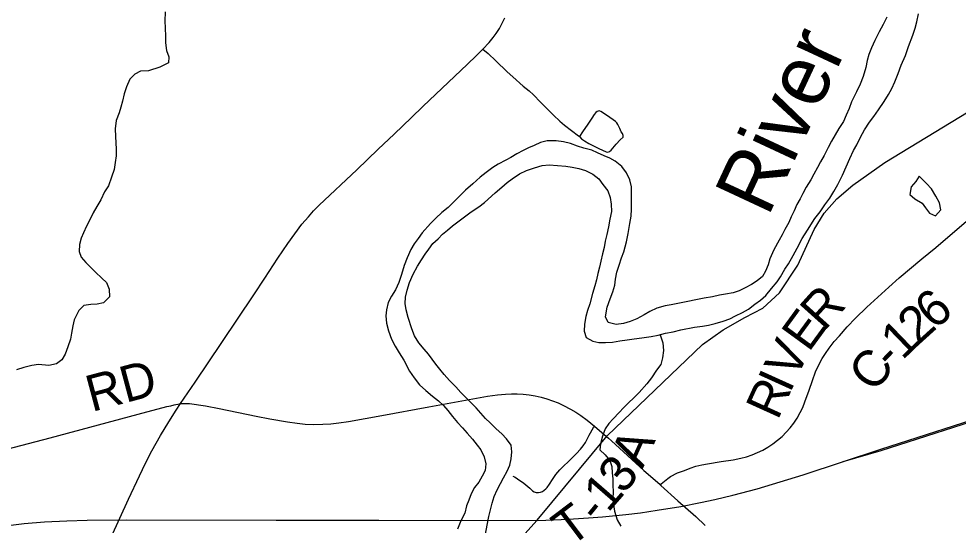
# Model space of a CAD drawing. Extents: x 0 to 34, y 0 to 22.
# Drawn here: x 25.461 to 26.931, y 18.646 to 19.439 of the extents above; entities that cross this region are included whole.
import ezdxf

# ---------------------------------------------------------------- set-up
doc = ezdxf.new("R2010")
doc.units = 0
for name, color, linetype in [('GM_X_County_Road', 7, 'Continuous'), ('GM_X_County_Road_Text', 7, 'Continuous'), ('GM_X_Major_River', 7, 'Continuous'), ('GM_X_Minor_Lake', 7, 'Continuous'), ('GM_X_Minor_River', 7, 'Continuous'), ('GM_X_Minor_River_Text', 7, 'Continuous'), ('GM_X_Rail_Line', 7, 'Continuous'), ('GM_X_State_Route', 7, 'Continuous'), ('GM_X_Township_Road', 7, 'Continuous'), ('GM_X_Township_Road_Text', 7, 'Continuous')]:
    doc.layers.add(name, color=color, linetype=linetype)

msp = doc.modelspace()

# ---------------------------------------------------------------- linework, layer by layer
at = {"layer": 'GM_X_County_Road'}
for points in [[(26.7033, 18.8724), (26.7078, 18.8857), (26.7129, 18.8968), (26.7185, 18.9069), (26.7235, 18.9145), (26.7291, 18.9231), (26.7372, 18.9332), (26.7455, 18.9423), (26.7576, 18.9563), (26.7706, 18.9697), (26.7884, 18.987), (26.8225, 19.0187), (26.8389, 19.0329), (26.8745, 19.0628), (26.8961, 19.0805), (26.9479, 19.1251)], [(26.4645, 18.7094), (26.4662, 18.7107), (26.4766, 18.7187), (26.481, 18.7219), (26.4919, 18.7277), (26.503, 18.7317), (26.5117, 18.7352), (26.5206, 18.738), (26.5297, 18.7403), (26.5389, 18.7421), (26.5604, 18.7453), (26.5788, 18.748), (26.5909, 18.7505), (26.5999, 18.7529), (26.6086, 18.7559), (26.6172, 18.7594), (26.6255, 18.7635), (26.6335, 18.7681), (26.6412, 18.7732), (26.6486, 18.7788), (26.6556, 18.7849), (26.6622, 18.7914), (26.6684, 18.7982), (26.6742, 18.8055), (26.679, 18.8133), (26.6841, 18.8224), (26.6881, 18.83), (26.6911, 18.8391), (26.6982, 18.8573), (26.7033, 18.8724)], [(25.7141, 18.8362), (25.7207, 18.8366), (25.728, 18.8362), (25.753, 18.8325), (25.7745, 18.8285), (25.8324, 18.8165), (25.8537, 18.8122), (25.8813, 18.8074), (25.8967, 18.8053), (25.909, 18.8042), (25.9214, 18.8037), (25.9369, 18.8039), (25.9493, 18.8047), (25.9616, 18.806), (25.977, 18.8082), (26.029, 18.8175), (26.1026, 18.831), (26.1945, 18.8477), (26.2099, 18.85), (26.2224, 18.8512), (26.2318, 18.8516), (26.2411, 18.8515), (26.2505, 18.8508), (26.2598, 18.8497), (26.2691, 18.8481), (26.2783, 18.8461), (26.2873, 18.8436), (26.2962, 18.8406), (26.305, 18.8372), (26.3135, 18.8333), (26.3246, 18.8276), (26.3327, 18.8228), (26.3405, 18.8176), (26.3506, 18.8102), (26.3619, 18.801)], [(24.9293, 18.6462), (24.9343, 18.6466), (24.9467, 18.6471), (24.984, 18.6472), (24.9932, 18.6475), (24.9993, 18.6482), (25.0084, 18.6498), (25.0265, 18.6542), (25.2006, 18.7006), (25.2664, 18.7187), (25.3296, 18.735), (25.3597, 18.7428), (25.4196, 18.7589), (25.5097, 18.7824), (25.6476, 18.8196), (25.6927, 18.8316), (25.6989, 18.8329), (25.7041, 18.8345), (25.7124, 18.8359), (25.7141, 18.8362)], [(26.3619, 18.801), (26.3627, 18.8003), (26.384, 18.782), (26.3886, 18.7779), (26.4391, 18.7317), (26.4568, 18.7165), (26.4645, 18.7094)], [(26.4645, 18.7094), (26.4658, 18.7082), (26.4923, 18.684), (26.5203, 18.6596), (26.5354, 18.6455)]]:
    msp.add_lwpolyline(points, dxfattribs=at)
at = {"layer": 'GM_X_Major_River'}
for points in [[(26.3769, 19.0808), (26.3743, 19.0705), (26.3718, 19.0591), (26.3695, 19.0496), (26.3673, 19.0397), (26.3651, 19.0298), (26.3625, 19.0206), (26.3588, 19.0084), (26.3544, 18.9924), (26.351, 18.9818), (26.3484, 18.9723), (26.3462, 18.9605), (26.3455, 18.9498), (26.349, 18.9396), (26.3593, 18.9339), (26.3688, 18.9317), (26.3791, 18.9318), (26.3901, 18.9326), (26.4015, 18.9342), (26.4129, 18.9362), (26.4239, 18.9378), (26.436, 18.939), (26.4505, 18.941), (26.4618, 18.9433), (26.4732, 18.9464), (26.485, 18.9488), (26.4971, 18.9519), (26.5183, 18.9558), (26.5309, 18.9574), (26.5404, 18.959), (26.551, 18.9614), (26.5635, 18.9653), (26.5737, 18.9691), (26.5828, 18.9734), (26.5938, 18.9788), (26.6029, 18.9838), (26.6131, 18.9918), (26.6218, 18.9979), (26.6301, 19.0052), (26.6391, 19.0163), (26.6478, 19.0266), (26.653, 19.0346), (26.6598, 19.0465), (26.6654, 19.0552), (26.6729, 19.0678), (26.6793, 19.0797), (26.6868, 19.0945), (26.6955, 19.1075), (26.7067, 19.1258), (26.715, 19.1362), (26.7225, 19.1472), (26.7301, 19.1579), (26.7364, 19.1682), (26.7428, 19.1793), (26.7503, 19.1938), (26.7559, 19.2068), (26.7615, 19.2197), (26.7672, 19.2327), (26.7724, 19.2415), (26.7784, 19.2533), (26.7848, 19.2647), (26.7923, 19.2766), (26.7991, 19.2857), (26.8066, 19.296), (26.8152, 19.309), (26.822, 19.3201), (26.8273, 19.3296), (26.8321, 19.3399), (26.8374, 19.3529), (26.8422, 19.3658), (26.8486, 19.3811), (26.8534, 19.3952), (26.8601, 19.4131), (26.8638, 19.4238), (26.8664, 19.4341), (26.869, 19.4462)], [(26.8197, 19.441), (26.814, 19.4299), (26.8073, 19.4181), (26.8009, 19.4047), (26.7957, 19.3933), (26.7916, 19.3826), (26.789, 19.3735), (26.7868, 19.3625), (26.7823, 19.3484), (26.7778, 19.3362), (26.7718, 19.3243), (26.7643, 19.3087), (26.7606, 19.298), (26.7561, 19.2877), (26.7516, 19.2778), (26.7445, 19.2671), (26.7385, 19.2572), (26.7329, 19.2469), (26.7276, 19.2374), (26.7216, 19.2248), (26.7156, 19.2149), (26.7111, 19.2057), (26.7051, 19.1954), (26.7006, 19.1866), (26.6935, 19.1752), (26.6882, 19.1653), (26.6837, 19.1569), (26.6788, 19.1477), (26.6744, 19.1378), (26.6699, 19.1287), (26.6661, 19.1195), (26.6601, 19.1088), (26.6556, 19.1004), (26.6511, 19.092), (26.6429, 19.0768), (26.6365, 19.063), (26.6339, 19.0535), (26.6298, 19.0436), (26.6249, 19.0352), (26.6166, 19.0283), (26.6075, 19.0229), (26.5977, 19.0176), (26.5882, 19.0129), (26.5788, 19.0098), (26.567, 19.0075), (26.5575, 19.0059), (26.5465, 19.0035), (26.5336, 19.0012)], [(26.5336, 19.0012), (26.5207, 18.9988), (26.5078, 18.9961), (26.4976, 18.9937), (26.482, 18.991), (26.4725, 18.9894), (26.4593, 18.9855), (26.4483, 18.9805), (26.4396, 18.9751), (26.4282, 18.969), (26.418, 18.9647), (26.4074, 18.9616), (26.3956, 18.96), (26.3834, 18.963), (26.3792, 18.9721), (26.3818, 18.9873), (26.3862, 19.0003), (26.3907, 19.0113), (26.3937, 19.0216), (26.3947, 19.0311), (26.397, 19.0418), (26.4003, 19.0528), (26.4044, 19.0642), (26.4081, 19.0738), (26.4118, 19.0894), (26.4144, 19.1027), (26.4173, 19.1179), (26.4191, 19.1297), (26.4198, 19.1404), (26.4197, 19.1518), (26.42, 19.164), (26.42, 19.1754), (26.4172, 19.1867), (26.4118, 19.1977), (26.4045, 19.2072), (26.3942, 19.2155), (26.3858, 19.2204), (26.3771, 19.2241), (26.3668, 19.229), (26.3576, 19.2328), (26.3451, 19.2361), (26.3352, 19.2391), (26.3241, 19.2432), (26.3135, 19.2458), (26.3017, 19.2476), (26.2876, 19.2475), (26.2774, 19.2448), (26.2676, 19.2405), (26.2588, 19.2367), (26.2501, 19.2324), (26.2403, 19.2271), (26.2312, 19.2217), (26.2229, 19.2171), (26.2112, 19.2109), (26.2028, 19.2059), (26.1926, 19.1982), (26.1828, 19.1906), (26.1715, 19.1802), (26.1602, 19.1703), (26.15, 19.1603), (26.1409, 19.1512), (26.1326, 19.1431), (26.1232, 19.1355), (26.1134, 19.1263), (26.1051, 19.1182), (26.0922, 19.1033), (26.0858, 19.0949), (26.0798, 19.0865), (26.0746, 19.0774), (26.0686, 19.0644), (26.0641, 19.0526), (26.06, 19.0385), (26.0555, 19.0259), (26.0503, 19.0145), (26.0439, 19.0045), (26.0387, 18.9946), (26.0365, 18.9832), (26.0354, 18.9737), (26.0362, 18.9623), (26.0394, 18.9501), (26.0444, 18.9369), (26.0498, 18.9259), (26.0559, 18.9157), (26.0632, 18.9043), (26.0725, 18.8872), (26.0794, 18.8766), (26.0882, 18.8657), (26.0981, 18.8566), (26.1084, 18.8476), (26.1176, 18.8404), (26.1256, 18.8332), (26.1325, 18.8253), (26.1398, 18.8162), (26.1475, 18.8067), (26.1551, 18.798), (26.1624, 18.7901), (26.1712, 18.7807), (26.1785, 18.7712), (26.1842, 18.7636), (26.1893, 18.753), (26.192, 18.742)], [(26.1912, 18.6317), (26.1938, 18.6458), (26.1964, 18.6592), (26.1989, 18.6698), (26.2019, 18.6805), (26.2049, 18.6908), (26.2097, 18.7011), (26.2146, 18.711), (26.2195, 18.7201), (26.2251, 18.7304), (26.2292, 18.74), (26.2314, 18.7495), (26.2325, 18.7609), (26.2313, 18.7712), (26.2244, 18.781), (26.2167, 18.7889), (26.2079, 18.7969), (26.1984, 18.8063), (26.1915, 18.8131), (26.1838, 18.8214), (26.1766, 18.8294), (26.1693, 18.8369), (26.1609, 18.8452), (26.1528, 18.8535), (26.1448, 18.8622), (26.1349, 18.8724), (26.1268, 18.8815), (26.1199, 18.8902), (26.1134, 18.8981), (26.1077, 18.9057), (26.1019, 18.9137), (26.0954, 18.9212), (26.087, 18.9314), (26.0804, 18.9424), (26.0758, 18.953), (26.07, 18.9712), (26.0669, 18.983), (26.0653, 18.9929), (26.066, 19.0028), (26.0685, 19.0138), (26.0723, 19.0256), (26.0779, 19.0386), (26.085, 19.0512), (26.091, 19.0615), (26.0966, 19.0699), (26.1027, 19.0779), (26.1091, 19.0867), (26.117, 19.094), (26.1242, 19.1012), (26.1317, 19.1078), (26.1396, 19.1143), (26.148, 19.1208), (26.1585, 19.1288), (26.1691, 19.1365), (26.1809, 19.1442), (26.1895, 19.1511), (26.2065, 19.1664), (26.2171, 19.1752), (26.2254, 19.1821), (26.233, 19.1882), (26.2443, 19.1959), (26.2553, 19.2013), (26.2678, 19.2052), (26.2799, 19.2087), (26.2909, 19.2099), (26.3042, 19.2088), (26.3168, 19.2078), (26.3271, 19.2063), (26.3373, 19.2045), (26.348, 19.2011), (26.3594, 19.1955), (26.3686, 19.188), (26.3751, 19.1793), (26.3828, 19.1694), (26.3866, 19.1588), (26.3882, 19.1482), (26.3883, 19.1368), (26.3861, 19.125), (26.3839, 19.1128), (26.3813, 19.101), (26.3788, 19.0903), (26.3769, 19.0808)], [(26.192, 18.742), (26.1909, 18.7314), (26.186, 18.7226), (26.1808, 18.713), (26.174, 18.7046), (26.1688, 18.6951), (26.165, 18.6848), (26.1613, 18.676), (26.1587, 18.6646), (26.1527, 18.6528), (26.1475, 18.6398)]]:
    msp.add_lwpolyline(points, dxfattribs=at)
at = {"layer": 'GM_X_Minor_Lake'}
for points in [[(26.87, 19.1923), (26.8651, 19.1839), (26.8576, 19.1755), (26.8558, 19.1633), (26.8634, 19.1569), (26.8746, 19.1502)], [(26.8746, 19.1502), (26.8802, 19.1429), (26.8864, 19.1342), (26.8955, 19.1301), (26.9042, 19.1393), (26.9018, 19.1507), (26.8964, 19.1609), (26.8895, 19.1722), (26.8815, 19.1809), (26.87, 19.1923)]]:
    msp.add_lwpolyline(points, dxfattribs=at)
at = {"layer": 'GM_X_Minor_River'}
for points in [[(25.6898, 19.4494), (25.6895, 19.435), (25.6896, 19.4247), (25.6905, 19.411), (25.6902, 19.4011), (25.6918, 19.389), (25.6956, 19.3791), (25.6949, 19.3696), (25.6817, 19.3627), (25.6635, 19.3572), (25.6513, 19.3564), (25.6426, 19.3518), (25.6347, 19.3441), (25.6291, 19.3319), (25.6257, 19.3212), (25.6232, 19.3098), (25.6202, 19.3003), (25.6176, 19.2912), (25.6131, 19.2793), (25.6117, 19.2664), (25.6121, 19.2542), (25.6126, 19.2444), (25.613, 19.2345), (25.6131, 19.2242), (25.6117, 19.2136), (25.6102, 19.2029), (25.6058, 19.1907), (25.6009, 19.177), (25.5949, 19.1675), (25.5889, 19.1552), (25.5829, 19.1446), (25.5769, 19.1346), (25.5724, 19.1251), (25.5668, 19.114), (25.5619, 19.1037), (25.5582, 19.095), (25.556, 19.0851), (25.5553, 19.0744), (25.5584, 19.0653), (25.5656, 19.057), (25.5729, 19.0498), (25.5806, 19.0419), (25.5905, 19.0328), (25.5978, 19.026), (25.602, 19.0154), (25.6029, 19.0036), (25.5934, 18.9937), (25.5836, 18.9917), (25.5737, 18.9913), (25.5623, 18.9897), (25.5548, 18.9817), (25.5473, 18.9675), (25.5454, 18.958), (25.5432, 18.9466), (25.5414, 18.9371), (25.5377, 18.9253), (25.5332, 18.9135), (25.5283, 18.9047), (25.5196, 18.8986), (25.5075, 18.8958), (25.4915, 18.8976), (25.4809, 18.8956), (25.4688, 18.8925), (25.457, 18.889)], [(26.4646, 18.9441), (26.4688, 18.9312), (26.47, 18.9194), (26.4685, 18.908), (26.4659, 18.8973), (26.4592, 18.8886), (26.4509, 18.8767), (26.4441, 18.8672), (26.4317, 18.8534), (26.4234, 18.8454), (26.4151, 18.8373), (26.4075, 18.8297), (26.4004, 18.8224), (26.3909, 18.8125), (26.3842, 18.8048), (26.3785, 18.7968), (26.3744, 18.785), (26.3711, 18.7732), (26.3704, 18.7637), (26.3788, 18.7561), (26.3857, 18.747), (26.3888, 18.7379), (26.3896, 18.7277), (26.3905, 18.7182), (26.3905, 18.7083), (26.391, 18.698), (26.3907, 18.6874), (26.3915, 18.6779), (26.3931, 18.668), (26.3974, 18.6543), (26.4031, 18.6441)]]:
    msp.add_lwpolyline(points, dxfattribs=at)
at = {"layer": 'GM_X_Rail_Line'}
for points in [[(26.2721, 18.6539), (26.382, 18.7855), (26.5308, 18.9287), (26.5636, 18.9517), (26.5975, 18.9712), (26.6256, 18.9858), (26.6517, 19.0097), (26.68, 19.0529), (26.7059, 19.1086), (26.7212, 19.1345), (26.7411, 19.1567), (26.7663, 19.1784), (26.8166, 19.2134), (27.0892, 19.3796)], [(26.7512, 18.7455), (26.8108, 18.7626), (26.996, 18.8223), (27.0715, 18.8469), (27.3783, 18.9469), (27.6239, 19.0265), (27.7632, 19.0718), (27.9999, 19.1459), (28.232, 19.225), (28.4581, 19.2964), (28.5404, 19.3236)], [(25.448, 18.646), (25.4691, 18.6484), (25.5008, 18.6511), (25.5358, 18.6529), (25.5676, 18.6538), (25.6288, 18.654), (25.8636, 18.6539), (26.0241, 18.6535), (26.2723, 18.6534), (26.2857, 18.6539), (26.3097, 18.6547), (26.3289, 18.6556), (26.3523, 18.6572), (26.3742, 18.6589), (26.4112, 18.6626), (26.4341, 18.6654), (26.4598, 18.6692), (26.4969, 18.6753), (26.528, 18.6815), (26.5501, 18.6862), (26.5786, 18.6928), (26.6167, 18.7028), (26.6886, 18.7248), (26.81, 18.7649), (26.9952, 18.8246)], [(25.8092, 17.6202), (25.8125, 17.6729), (25.8001, 17.7175), (25.7853, 17.7508), (25.7595, 17.783), (25.7274, 17.812), (25.694, 17.8417), (25.6743, 17.8827), (25.6651, 17.9153), (25.663, 17.9613), (25.6725, 18.0068), (25.6949, 18.043), (25.7231, 18.0787), (25.7601, 18.1304), (25.8168, 18.1885), (25.8808, 18.2354), (25.9321, 18.2851), (25.9648, 18.3239), (26.0295, 18.4075), (26.0661, 18.442), (26.1093, 18.4741), (26.1445, 18.5117), (26.2721, 18.6539)]]:
    msp.add_lwpolyline(points, dxfattribs=at)
at = {"layer": 'GM_X_State_Route'}
msp.add_lwpolyline([(25.6055, 18.6271), (25.6323, 18.6866), (25.6495, 18.7232), (25.659, 18.7428), (25.6691, 18.762), (25.6827, 18.7864), (25.6955, 18.8077), (25.7072, 18.826), (25.7141, 18.8362), (25.7368, 18.8698), (25.7784, 18.9318), (25.8286, 19.0067), (25.8458, 19.0326), (25.8662, 19.0638), (25.8818, 19.0871), (25.8926, 19.1022), (25.904, 19.1169), (25.914, 19.1288), (25.9223, 19.138), (25.9311, 19.1468), (25.9897, 19.2023), (26.0235, 19.2346), (26.0482, 19.2581), (26.0752, 19.2839), (26.0931, 19.3011), (26.1631, 19.3674), (26.1765, 19.3804), (26.1871, 19.3909), (26.1971, 19.4014), (26.2031, 19.4091), (26.2079, 19.4155), (26.213, 19.4234), (26.2175, 19.4316), (26.2214, 19.4402)], dxfattribs=at)
at = {"layer": 'GM_X_Township_Road'}
for points in [[(26.1871, 19.3909), (26.1953, 19.3842), (26.2073, 19.3729), (26.2251, 19.3558), (26.2343, 19.3476), (26.2504, 19.3334), (26.2597, 19.3259), (26.2666, 19.3195), (26.2774, 19.3083), (26.2818, 19.3037), (26.2997, 19.2859), (26.3057, 19.2802), (26.3075, 19.2786), (26.3148, 19.2723), (26.3369, 19.2553), (26.3384, 19.2543)], [(26.407, 19.2558), (26.4057, 19.2589), (26.4036, 19.2619), (26.4014, 19.2671), (26.3985, 19.2729), (26.3967, 19.2759), (26.3949, 19.278), (26.3914, 19.2807), (26.3858, 19.284), (26.3746, 19.2921), (26.372, 19.2937), (26.369, 19.2943), (26.3661, 19.2936), (26.3638, 19.2917), (26.3616, 19.2886), (26.3575, 19.283), (26.3513, 19.2735), (26.3432, 19.2615), (26.3384, 19.2543)], [(26.3384, 19.2543), (26.3418, 19.2509), (26.3461, 19.2474), (26.3529, 19.2436), (26.3625, 19.2389), (26.3689, 19.2354), (26.38, 19.2305), (26.383, 19.2299), (26.3855, 19.2307), (26.3878, 19.233), (26.3958, 19.2422), (26.4021, 19.249), (26.4066, 19.2533), (26.407, 19.2558)], [(26.3241, 18.7487), (26.3338, 18.7581), (26.3402, 18.765), (26.3441, 18.7699), (26.3476, 18.7751), (26.3507, 18.7806), (26.3537, 18.7869), (26.3605, 18.7987), (26.3619, 18.801)], [(26.234, 18.7226), (26.2366, 18.7215), (26.2392, 18.7201), (26.2416, 18.7184), (26.2511, 18.7117), (26.2606, 18.704), (26.2649, 18.6998), (26.2676, 18.6981), (26.2707, 18.697), (26.2741, 18.6968), (26.2773, 18.6974), (26.2804, 18.6985), (26.2832, 18.7004), (26.2856, 18.7026), (26.2877, 18.705), (26.2913, 18.7098), (26.2964, 18.7175), (26.3016, 18.7251), (26.3074, 18.7323), (26.3117, 18.7368), (26.3227, 18.7473), (26.3241, 18.7487)]]:
    msp.add_lwpolyline(points, dxfattribs=at)

# ---------------------------------------------------------------- texts
at = {"layer": 'GM_X_County_Road_Text'}
for s, height, rotation, p in [('R', 0.0568, 48.0414, (26.7213, 18.9484)), ('6', 0.0568, 40.6831, (26.8943, 18.9503)), ('E', 0.0568, 53.8797, (26.6972, 18.9153)), ('2', 0.0568, 42.0936, (26.8686, 18.9271)), ('1', 0.0568, 43.9622, (26.8437, 18.9031)), ('V', 0.0568, 64.8964, (26.6775, 18.8725)), ('C', 0.0568, 51.2122, (26.7996, 18.8514)), ('-', 0.0568, 45.977, (26.8279, 18.8867)), ('RD', 0.05682, 14.9955, (25.5749, 18.8229)), ('I', 0.0568, 65.6271, (26.668, 18.8514)), ('R', 0.0568, 65.6277, (26.6487, 18.8089))]:
    msp.add_text(s, height=height, rotation=rotation, dxfattribs=at).set_placement(p)
at = {"layer": 'GM_X_Minor_River_Text'}
msp.add_text('River', height=0.09475, rotation=65.0032, dxfattribs=at).set_placement((26.6334, 19.1268))
at = {"layer": 'GM_X_Township_Road_Text'}
for s, rotation, p in [('A', 65.6114, (26.4372, 18.7331)), ('3', 51.6766, (26.4077, 18.6928)), ('1', 49.0346, (26.3829, 18.6642)), ('T', 37.0885, (26.3239, 18.6104)), ('-', 50.9834, (26.3686, 18.6464))]:
    msp.add_text(s, height=0.0568, rotation=rotation, dxfattribs=at).set_placement(p)

doc.saveas('drawing.dxf')
